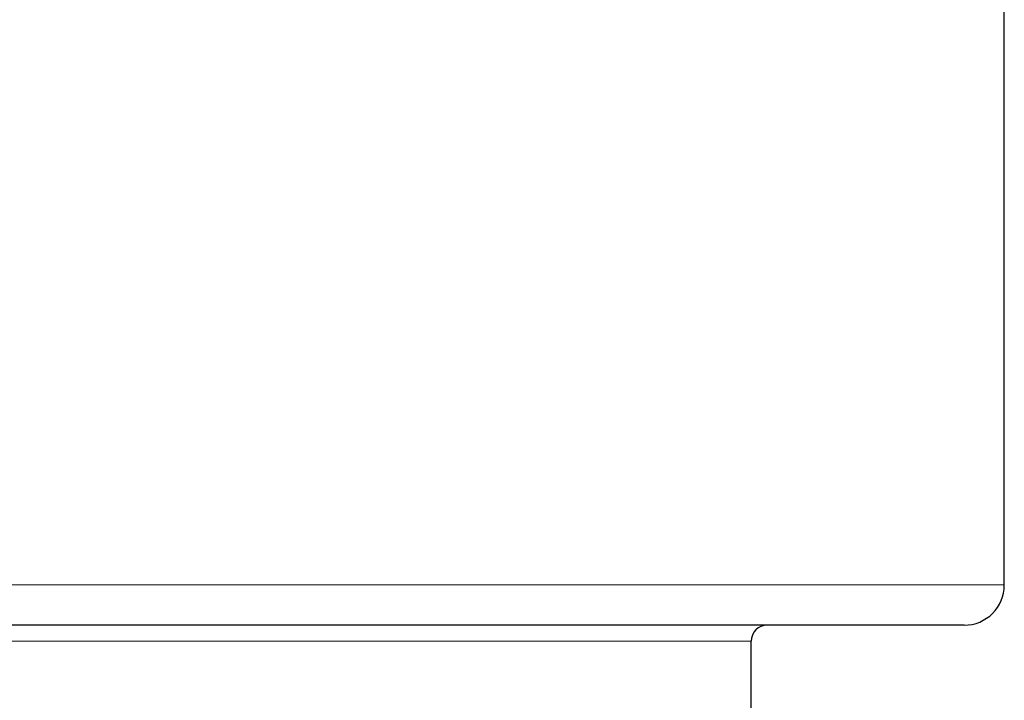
# Model space of a CAD drawing. Header units: millimetres. Extents: x 8 to 450, y 12 to 574.
# Tile 649 of 656: x 390.63 to 402.88, y 341.57 to 350.04. Entities that reach past the tile are written whole.
import ezdxf

# ---------------------------------------------------------------- set-up
doc = ezdxf.new("R2010")
doc.units = ezdxf.units.MM

msp = doc.modelspace()

# ---------------------------------------------------------------- linework, layer by layer
at = {"color": 7, "linetype": 'Continuous', "lineweight": 30}
for p, q in [((402.879, 343.008), (402.879, 461.724)), ((390.629, 342.508), (385.833, 342.508)), ((402.379, 342.508), (390.629, 342.508)), ((401.229, 342.508), (390.629, 342.508)), ((399.729, 341.394), (399.729, 342.308))]:
    msp.add_line(p, q, dxfattribs=at)
at = {"color": 252, "linetype": 'Continuous', "lineweight": 0}
msp.add_line((399.729, 342.308), (381.529, 342.308), dxfattribs=at)
at = {"color": 7, "linetype": 'Continuous', "lineweight": 30}
for centre, radius, start, end in [((402.379, 343.008), 0.5, 270, 0), ((399.929, 342.308), 0.2, 90, 180)]:
    msp.add_arc(centre, radius, start, end, dxfattribs=at)
at = {"color": 252, "linetype": 'Continuous', "lineweight": 0}
for points, knots in [([(385.629, 343.008), (386.419, 343.008), (387.232, 343.008), (388.484, 343.008), (388.906, 343.008), (389.764, 343.008), (390.197, 343.008), (390.629, 343.008)], [0, 0, 0, 0, 0.5, 0.5, 0.75, 0.75, 1, 1, 1, 1]), ([(390.629, 343.008), (390.689, 343.008), (390.809, 343.008), (390.988, 343.008), (391.168, 343.008), (391.39, 343.008), (391.654, 343.008), (391.961, 343.008), (392.267, 343.008), (392.556, 343.008), (392.828, 343.008), (393.082, 343.008), (393.336, 343.008), (393.597, 343.008), (393.865, 343.008), (394.14, 343.008), (394.413, 343.008), (394.667, 343.008), (394.903, 343.008), (395.12, 343.008), (395.335, 343.008), (395.565, 343.008), (395.809, 343.008), (396.066, 343.008), (396.321, 343.008), (396.572, 343.008), (396.821, 343.008), (397.056, 343.008), (397.276, 343.008), (397.482, 343.008), (397.687, 343.008), (397.888, 343.008), (398.087, 343.008), (398.264, 343.008), (398.421, 343.008), (398.559, 343.008), (398.695, 343.008), (398.861, 343.008), (399.056, 343.008), (399.277, 343.008), (399.493, 343.008), (399.692, 343.008), (399.875, 343.008), (400.043, 343.008), (400.207, 343.008), (400.372, 343.008), (400.537, 343.008), (400.703, 343.008), (400.863, 343.008), (401.008, 343.008), (401.138, 343.008), (401.256, 343.008), (401.37, 343.008), (401.488, 343.008), (401.61, 343.008), (401.733, 343.008), (401.851, 343.008), (401.962, 343.008), (402.068, 343.008), (402.163, 343.008), (402.248, 343.008), (402.324, 343.008), (402.396, 343.008), (402.462, 343.008), (402.524, 343.008), (402.576, 343.008), (402.619, 343.008), (402.654, 343.008), (402.687, 343.008), (402.725, 343.008), (402.765, 343.008), (402.803, 343.008), (402.834, 343.008), (402.856, 343.008), (402.87, 343.008), (402.878, 343.008), (402.879, 343.008), (402.879, 343.008)], [0, 0, 0, 0, 0.009328, 0.018657, 0.027994, 0.03733, 0.05333, 0.069329, 0.085369, 0.101409, 0.114872, 0.128334, 0.141821, 0.155307, 0.170158, 0.185009, 0.199892, 0.214776, 0.226852, 0.238928, 0.251022, 0.263115, 0.27793, 0.292747, 0.307562, 0.32245, 0.337339, 0.352227, 0.36509, 0.377955, 0.390818, 0.403729, 0.416641, 0.429552, 0.43888, 0.448209, 0.457545, 0.466882, 0.482881, 0.498881, 0.514921, 0.530961, 0.544423, 0.557886, 0.571372, 0.584859, 0.59971, 0.614561, 0.629444, 0.644327, 0.656403, 0.66848, 0.680573, 0.692667, 0.707482, 0.722299, 0.737113, 0.752001, 0.766891, 0.781778, 0.794642, 0.807506, 0.820369, 0.83328, 0.846192, 0.859103, 0.868432, 0.87776, 0.887097, 0.896433, 0.912433, 0.928432, 0.944472, 0.960512, 0.973975, 0.987437, 1, 1, 1, 1])]:
    msp.add_open_spline(points, degree=3, knots=knots, dxfattribs=at)

doc.saveas('drawing.dxf')
